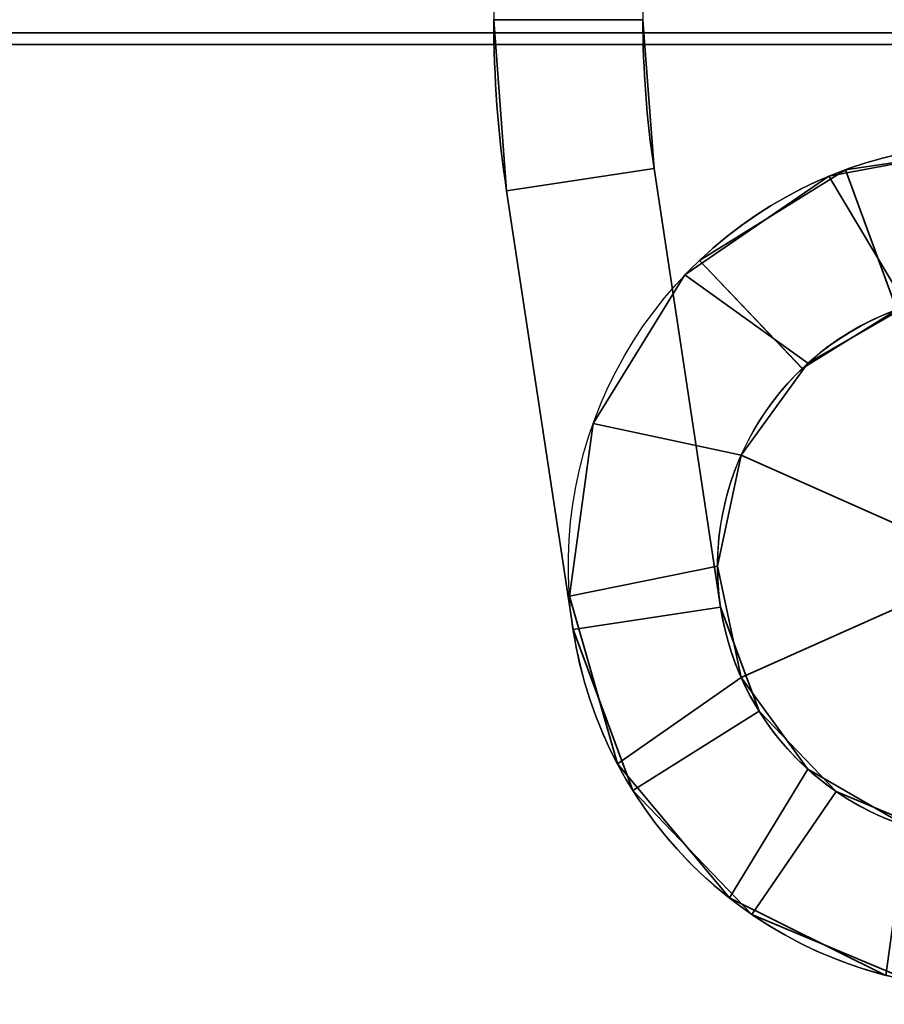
# Model space of a CAD drawing. Header units: millimetres. Extents: x -603 to 3703, y -120 to 249.
# Tile 590 of 656: x 1971 to 1988, y -69 to -49. Entities that reach past the tile are written whole.
import ezdxf

# ---------------------------------------------------------------- set-up
doc = ezdxf.new("R2010")
doc.units = ezdxf.units.MM
doc.layers.add('152', color=7, linetype='Continuous', true_color=0xffffff)

# ---------------------------------------------------------------- blocks, each defined once
blk = doc.blocks.new('UG_SURFACE_080')
at = {"layer": '152', "color": 252, "linetype": 'Continuous', "lineweight": 35}
for points in [[(1980.5, -49.5, 302), (1980.5, -49.5, 265), (1980.759, -52.943, 265), (1980.759, -52.943, 302)], [(1980.759, -52.943, 265), (1980.5, -49.5, 265), (1983.5, -49.5, 265), (1983.725, -52.494, 265)], [(1983.725, -52.494, 302), (1983.5, -49.5, 302), (1980.5, -49.5, 302), (1980.759, -52.943, 302)], [(1980.5, -49.5, 425), (1980.5, -49.5, 388), (1980.759, -52.943, 388), (1980.759, -52.943, 425)], [(1983.725, -52.494, 425), (1983.5, -49.5, 425), (1980.5, -49.5, 425), (1980.759, -52.943, 425)], [(1980.759, -52.943, 388), (1980.5, -49.5, 388), (1983.5, -49.5, 388), (1983.725, -52.494, 388)], [(1983.725, -52.494, 302), (1983.725, -52.494, 265), (1983.5, -49.5, 265), (1983.5, -49.5, 302)], [(1983.725, -52.494, 425), (1983.725, -52.494, 388), (1983.5, -49.5, 388), (1983.5, -49.5, 425)], [(1990.991, -52.014, 302), (1990.991, -52.014, 265), (1987.572, -52.52, 265), (1987.572, -52.52, 302)], [(1987.572, -52.52, 265), (1990.991, -52.014, 265), (1990.818, -55.009, 265), (1988.606, -55.337, 265)], [(1988.606, -55.337, 302), (1990.818, -55.009, 302), (1990.991, -52.014, 302), (1987.572, -52.52, 302)], [(1990.991, -52.014, 425), (1990.991, -52.014, 388), (1987.572, -52.52, 388), (1987.572, -52.52, 425)], [(1988.606, -55.337, 425), (1990.818, -55.009, 425), (1990.991, -52.014, 425), (1987.572, -52.52, 425)], [(1987.572, -52.52, 388), (1990.991, -52.014, 388), (1990.818, -55.009, 388), (1988.606, -55.337, 388)], [(1983.725, -52.494, 265), (1985.062, -61.323, 265), (1982.096, -61.772, 265), (1980.759, -52.943, 265)], [(1980.759, -52.943, 302), (1982.096, -61.772, 302), (1985.062, -61.323, 302), (1983.725, -52.494, 302)], [(1980.759, -52.943, 425), (1982.096, -61.772, 425), (1985.062, -61.323, 425), (1983.725, -52.494, 425)], [(1983.725, -52.494, 388), (1985.062, -61.323, 388), (1982.096, -61.772, 388), (1980.759, -52.943, 388)], [(1985.062, -61.323, 302), (1985.062, -61.323, 265), (1983.725, -52.494, 265), (1983.725, -52.494, 302)], [(1985.062, -61.323, 388), (1983.725, -52.494, 388), (1983.725, -52.494, 425), (1985.062, -61.323, 425)], [(1987.572, -52.52, 302), (1987.572, -52.52, 265), (1984.637, -54.345, 265), (1984.637, -54.345, 302)], [(1988.606, -55.337, 265), (1986.706, -56.518, 265), (1984.637, -54.345, 265), (1987.572, -52.52, 265)], [(1987.572, -52.52, 302), (1984.637, -54.345, 302), (1986.706, -56.518, 302), (1988.606, -55.337, 302)], [(1987.572, -52.52, 425), (1987.572, -52.52, 388), (1984.637, -54.345, 388), (1984.637, -54.345, 425)], [(1987.572, -52.52, 425), (1984.637, -54.345, 425), (1986.706, -56.518, 425), (1988.606, -55.337, 425)], [(1988.606, -55.337, 388), (1986.706, -56.518, 388), (1984.637, -54.345, 388), (1987.572, -52.52, 388)], [(1982.096, -61.772, 302), (1980.759, -52.943, 302), (1980.759, -52.943, 265), (1982.096, -61.772, 265)], [(1982.096, -61.772, 388), (1982.096, -61.772, 425), (1980.759, -52.943, 425), (1980.759, -52.943, 388)], [(1986.706, -56.518, 302), (1984.637, -54.345, 302), (1984.637, -54.345, 265), (1986.706, -56.518, 265)], [(1986.706, -56.518, 388), (1986.706, -56.518, 425), (1984.637, -54.345, 425), (1984.637, -54.345, 388)], [(1986.706, -56.518, 302), (1986.706, -56.518, 265), (1988.606, -55.337, 265), (1988.606, -55.337, 302)], [(1986.706, -56.518, 425), (1986.706, -56.518, 388), (1988.606, -55.337, 388), (1988.606, -55.337, 425)], [(1985.062, -61.323, 265), (1985.839, -63.42, 265), (1983.297, -65.013, 265), (1982.096, -61.772, 265)], [(1982.096, -61.772, 302), (1983.297, -65.013, 302), (1985.839, -63.42, 302), (1985.062, -61.323, 302)], [(1982.096, -61.772, 425), (1983.297, -65.013, 425), (1985.839, -63.42, 425), (1985.062, -61.323, 425)], [(1985.062, -61.323, 388), (1985.839, -63.42, 388), (1983.297, -65.013, 388), (1982.096, -61.772, 388)], [(1985.839, -63.42, 302), (1985.839, -63.42, 265), (1985.062, -61.323, 265), (1985.062, -61.323, 302)], [(1985.839, -63.42, 425), (1985.839, -63.42, 388), (1985.062, -61.323, 388), (1985.062, -61.323, 425)], [(1982.096, -61.772, 302), (1982.096, -61.772, 265), (1983.297, -65.013, 265), (1983.297, -65.013, 302)], [(1982.096, -61.772, 425), (1982.096, -61.772, 388), (1983.297, -65.013, 388), (1983.297, -65.013, 425)], [(1985.839, -63.42, 265), (1987.387, -65.034, 265), (1985.689, -67.508, 265), (1983.297, -65.013, 265)], [(1983.297, -65.013, 302), (1985.689, -67.508, 302), (1987.387, -65.034, 302), (1985.839, -63.42, 302)], [(1983.297, -65.013, 425), (1985.689, -67.508, 425), (1987.387, -65.034, 425), (1985.839, -63.42, 425)], [(1985.839, -63.42, 388), (1987.387, -65.034, 388), (1985.689, -67.508, 388), (1983.297, -65.013, 388)], [(1987.387, -65.034, 302), (1987.387, -65.034, 265), (1985.839, -63.42, 265), (1985.839, -63.42, 302)], [(1987.387, -65.034, 425), (1987.387, -65.034, 388), (1985.839, -63.42, 388), (1985.839, -63.42, 425)], [(1983.297, -65.013, 302), (1983.297, -65.013, 265), (1985.689, -67.508, 265), (1985.689, -67.508, 302)], [(1983.297, -65.013, 425), (1983.297, -65.013, 388), (1985.689, -67.508, 388), (1985.689, -67.508, 425)], [(1988.877, -68.844, 265), (1985.689, -67.508, 265), (1987.387, -65.034, 265), (1989.45, -65.899, 265)], [(1989.45, -65.899, 302), (1987.387, -65.034, 302), (1985.689, -67.508, 302), (1988.877, -68.844, 302)], [(1989.45, -65.899, 425), (1987.387, -65.034, 425), (1985.689, -67.508, 425), (1988.877, -68.844, 425)], [(1988.877, -68.844, 388), (1985.689, -67.508, 388), (1987.387, -65.034, 388), (1989.45, -65.899, 388)], [(1989.45, -65.899, 302), (1989.45, -65.899, 265), (1987.387, -65.034, 265), (1987.387, -65.034, 302)], [(1989.45, -65.899, 425), (1989.45, -65.899, 388), (1987.387, -65.034, 388), (1987.387, -65.034, 425)], [(1985.689, -67.508, 302), (1985.689, -67.508, 265), (1988.877, -68.844, 265), (1988.877, -68.844, 302)], [(1985.689, -67.508, 425), (1985.689, -67.508, 388), (1988.877, -68.844, 388), (1988.877, -68.844, 425)]]:
    blk.add_3dface(points, dxfattribs=at)
blk = doc.blocks.new('UG_SURFACE_081')
at = {"layer": '152', "color": 252, "linetype": 'Continuous', "lineweight": 35}
for points in [[(1980.5, -49.5, 1737), (1980.5, -49.5, 1700), (1980.759, -52.943, 1700), (1980.759, -52.943, 1737)], [(1980.759, -52.943, 1700), (1980.5, -49.5, 1700), (1983.5, -49.5, 1700), (1983.725, -52.494, 1700)], [(1983.725, -52.494, 1737), (1983.5, -49.5, 1737), (1980.5, -49.5, 1737), (1980.759, -52.943, 1737)], [(1980.5, -49.5, 1860), (1980.5, -49.5, 1823), (1980.759, -52.943, 1823), (1980.759, -52.943, 1860)], [(1983.725, -52.494, 1860), (1983.5, -49.5, 1860), (1980.5, -49.5, 1860), (1980.759, -52.943, 1860)], [(1980.759, -52.943, 1823), (1980.5, -49.5, 1823), (1983.5, -49.5, 1823), (1983.725, -52.494, 1823)], [(1983.725, -52.494, 1737), (1983.725, -52.494, 1700), (1983.5, -49.5, 1700), (1983.5, -49.5, 1737)], [(1983.725, -52.494, 1860), (1983.725, -52.494, 1823), (1983.5, -49.5, 1823), (1983.5, -49.5, 1860)], [(1990.991, -52.014, 1737), (1990.991, -52.014, 1700), (1987.572, -52.52, 1700), (1987.572, -52.52, 1737)], [(1987.572, -52.52, 1700), (1990.991, -52.014, 1700), (1990.818, -55.009, 1700), (1988.606, -55.337, 1700)], [(1988.606, -55.337, 1737), (1990.818, -55.009, 1737), (1990.991, -52.014, 1737), (1987.572, -52.52, 1737)], [(1990.991, -52.014, 1860), (1990.991, -52.014, 1823), (1987.572, -52.52, 1823), (1987.572, -52.52, 1860)], [(1988.606, -55.337, 1860), (1990.818, -55.009, 1860), (1990.991, -52.014, 1860), (1987.572, -52.52, 1860)], [(1987.572, -52.52, 1823), (1990.991, -52.014, 1823), (1990.818, -55.009, 1823), (1988.606, -55.337, 1823)], [(1983.725, -52.494, 1700), (1985.062, -61.323, 1700), (1982.096, -61.772, 1700), (1980.759, -52.943, 1700)], [(1980.759, -52.943, 1737), (1982.096, -61.772, 1737), (1985.062, -61.323, 1737), (1983.725, -52.494, 1737)], [(1980.759, -52.943, 1860), (1982.096, -61.772, 1860), (1985.062, -61.323, 1860), (1983.725, -52.494, 1860)], [(1983.725, -52.494, 1823), (1985.062, -61.323, 1823), (1982.096, -61.772, 1823), (1980.759, -52.943, 1823)], [(1985.062, -61.323, 1737), (1985.062, -61.323, 1700), (1983.725, -52.494, 1700), (1983.725, -52.494, 1737)], [(1985.062, -61.323, 1823), (1983.725, -52.494, 1823), (1983.725, -52.494, 1860), (1985.062, -61.323, 1860)], [(1987.572, -52.52, 1737), (1987.572, -52.52, 1700), (1984.637, -54.345, 1700), (1984.637, -54.345, 1737)], [(1988.606, -55.337, 1700), (1986.706, -56.518, 1700), (1984.637, -54.345, 1700), (1987.572, -52.52, 1700)], [(1987.572, -52.52, 1737), (1984.637, -54.345, 1737), (1986.706, -56.518, 1737), (1988.606, -55.337, 1737)], [(1987.572, -52.52, 1860), (1987.572, -52.52, 1823), (1984.637, -54.345, 1823), (1984.637, -54.345, 1860)], [(1987.572, -52.52, 1860), (1984.637, -54.345, 1860), (1986.706, -56.518, 1860), (1988.606, -55.337, 1860)], [(1988.606, -55.337, 1823), (1986.706, -56.518, 1823), (1984.637, -54.345, 1823), (1987.572, -52.52, 1823)], [(1982.096, -61.772, 1737), (1980.759, -52.943, 1737), (1980.759, -52.943, 1700), (1982.096, -61.772, 1700)], [(1982.096, -61.772, 1823), (1982.096, -61.772, 1860), (1980.759, -52.943, 1860), (1980.759, -52.943, 1823)], [(1986.706, -56.518, 1737), (1984.637, -54.345, 1737), (1984.637, -54.345, 1700), (1986.706, -56.518, 1700)], [(1986.706, -56.518, 1823), (1986.706, -56.518, 1860), (1984.637, -54.345, 1860), (1984.637, -54.345, 1823)], [(1986.706, -56.518, 1737), (1986.706, -56.518, 1700), (1988.606, -55.337, 1700), (1988.606, -55.337, 1737)], [(1986.706, -56.518, 1860), (1986.706, -56.518, 1823), (1988.606, -55.337, 1823), (1988.606, -55.337, 1860)], [(1985.062, -61.323, 1700), (1985.839, -63.42, 1700), (1983.297, -65.013, 1700), (1982.096, -61.772, 1700)], [(1982.096, -61.772, 1737), (1983.297, -65.013, 1737), (1985.839, -63.42, 1737), (1985.062, -61.323, 1737)], [(1982.096, -61.772, 1860), (1983.297, -65.013, 1860), (1985.839, -63.42, 1860), (1985.062, -61.323, 1860)], [(1985.062, -61.323, 1823), (1985.839, -63.42, 1823), (1983.297, -65.013, 1823), (1982.096, -61.772, 1823)], [(1985.839, -63.42, 1737), (1985.839, -63.42, 1700), (1985.062, -61.323, 1700), (1985.062, -61.323, 1737)], [(1985.839, -63.42, 1860), (1985.839, -63.42, 1823), (1985.062, -61.323, 1823), (1985.062, -61.323, 1860)], [(1982.096, -61.772, 1737), (1982.096, -61.772, 1700), (1983.297, -65.013, 1700), (1983.297, -65.013, 1737)], [(1982.096, -61.772, 1860), (1982.096, -61.772, 1823), (1983.297, -65.013, 1823), (1983.297, -65.013, 1860)], [(1985.839, -63.42, 1700), (1987.387, -65.034, 1700), (1985.689, -67.508, 1700), (1983.297, -65.013, 1700)], [(1983.297, -65.013, 1737), (1985.689, -67.508, 1737), (1987.387, -65.034, 1737), (1985.839, -63.42, 1737)], [(1983.297, -65.013, 1860), (1985.689, -67.508, 1860), (1987.387, -65.034, 1860), (1985.839, -63.42, 1860)], [(1985.839, -63.42, 1823), (1987.387, -65.034, 1823), (1985.689, -67.508, 1823), (1983.297, -65.013, 1823)], [(1987.387, -65.034, 1737), (1987.387, -65.034, 1700), (1985.839, -63.42, 1700), (1985.839, -63.42, 1737)], [(1987.387, -65.034, 1860), (1987.387, -65.034, 1823), (1985.839, -63.42, 1823), (1985.839, -63.42, 1860)], [(1983.297, -65.013, 1737), (1983.297, -65.013, 1700), (1985.689, -67.508, 1700), (1985.689, -67.508, 1737)], [(1983.297, -65.013, 1860), (1983.297, -65.013, 1823), (1985.689, -67.508, 1823), (1985.689, -67.508, 1860)], [(1988.877, -68.844, 1700), (1985.689, -67.508, 1700), (1987.387, -65.034, 1700), (1989.45, -65.899, 1700)], [(1989.45, -65.899, 1737), (1987.387, -65.034, 1737), (1985.689, -67.508, 1737), (1988.877, -68.844, 1737)], [(1989.45, -65.899, 1860), (1987.387, -65.034, 1860), (1985.689, -67.508, 1860), (1988.877, -68.844, 1860)], [(1988.877, -68.844, 1823), (1985.689, -67.508, 1823), (1987.387, -65.034, 1823), (1989.45, -65.899, 1823)], [(1989.45, -65.899, 1737), (1989.45, -65.899, 1700), (1987.387, -65.034, 1700), (1987.387, -65.034, 1737)], [(1989.45, -65.899, 1860), (1989.45, -65.899, 1823), (1987.387, -65.034, 1823), (1987.387, -65.034, 1860)], [(1985.689, -67.508, 1737), (1985.689, -67.508, 1700), (1988.877, -68.844, 1700), (1988.877, -68.844, 1737)], [(1985.689, -67.508, 1860), (1985.689, -67.508, 1823), (1988.877, -68.844, 1823), (1988.877, -68.844, 1860)]]:
    blk.add_3dface(points, dxfattribs=at)
blk = doc.blocks.new('UG_SURFACE_082')
at = {"layer": '152', "color": 252, "linetype": 'Continuous', "lineweight": 35}
for points in [[(1987.242, -52.649, 303), (1987.242, -52.649, 387), (1990.694, -52.002, 387), (1990.694, -52.002, 303)], [(1990.694, -52.002, 387), (1987.242, -52.649, 387), (1988.8, -55.269, 387), (1991.075, -55.03, 387)], [(1991.075, -55.03, 303), (1988.8, -55.269, 303), (1987.242, -52.649, 303), (1990.694, -52.002, 303)], [(1984.346, -54.637, 303), (1984.346, -54.637, 387), (1987.242, -52.649, 387), (1987.242, -52.649, 303)], [(1986.82, -56.413, 387), (1988.8, -55.269, 387), (1987.242, -52.649, 387), (1984.346, -54.637, 387)], [(1984.346, -54.637, 303), (1987.242, -52.649, 303), (1988.8, -55.269, 303), (1986.82, -56.413, 303)], [(1982.501, -57.625, 303), (1982.501, -57.625, 387), (1984.346, -54.637, 387), (1984.346, -54.637, 303)], [(1985.476, -58.263, 387), (1986.82, -56.413, 387), (1984.346, -54.637, 387), (1982.501, -57.625, 387)], [(1982.501, -57.625, 303), (1984.346, -54.637, 303), (1986.82, -56.413, 303), (1985.476, -58.263, 303)], [(1988.8, -55.269, 425), (1986.82, -56.413, 425), (1985.476, -58.263, 425), (1990.5, -60.5, 425)], [(1985.476, -58.263, 265), (1986.82, -56.413, 265), (1988.8, -55.269, 265), (1990.5, -60.5, 265)], [(1988.8, -55.269, 303), (1988.8, -55.269, 265), (1986.82, -56.413, 265), (1986.82, -56.413, 303)], [(1986.82, -56.413, 387), (1986.82, -56.413, 425), (1988.8, -55.269, 425), (1988.8, -55.269, 387)], [(1986.82, -56.413, 303), (1986.82, -56.413, 265), (1985.476, -58.263, 265), (1985.476, -58.263, 303)], [(1985.476, -58.263, 387), (1985.476, -58.263, 425), (1986.82, -56.413, 425), (1986.82, -56.413, 387)], [(1982.021, -61.104, 303), (1982.021, -61.104, 387), (1982.501, -57.625, 387), (1982.501, -57.625, 303)], [(1982.501, -57.625, 387), (1982.021, -61.104, 387), (1985, -60.5, 387), (1985.476, -58.263, 387)], [(1985.476, -58.263, 303), (1985, -60.5, 303), (1982.021, -61.104, 303), (1982.501, -57.625, 303)], [(1985.476, -58.263, 425), (1985, -60.5, 425), (1985.476, -62.737, 425), (1990.5, -60.5, 425)], [(1985.476, -58.263, 303), (1985.476, -58.263, 265), (1985, -60.5, 265), (1985, -60.5, 303)], [(1985, -60.5, 387), (1985, -60.5, 425), (1985.476, -58.263, 425), (1985.476, -58.263, 387)], [(1985.476, -62.737, 265), (1985, -60.5, 265), (1985.476, -58.263, 265), (1990.5, -60.5, 265)], [(1985.476, -62.737, 387), (1985, -60.5, 387), (1982.021, -61.104, 387), (1982.99, -64.48, 387)], [(1982.99, -64.48, 303), (1982.021, -61.104, 303), (1985, -60.5, 303), (1985.476, -62.737, 303)], [(1985, -60.5, 303), (1985, -60.5, 265), (1985.476, -62.737, 265), (1985.476, -62.737, 303)], [(1985.476, -62.737, 387), (1985.476, -62.737, 425), (1985, -60.5, 425), (1985, -60.5, 387)], [(1985.476, -62.737, 425), (1986.82, -64.587, 425), (1988.8, -65.731, 425), (1990.5, -60.5, 425)], [(1988.8, -65.731, 265), (1986.82, -64.587, 265), (1985.476, -62.737, 265), (1990.5, -60.5, 265)], [(1982.99, -64.48, 303), (1982.99, -64.48, 387), (1982.021, -61.104, 387), (1982.021, -61.104, 303)], [(1982.99, -64.48, 387), (1985.24, -67.177, 387), (1986.82, -64.587, 387), (1985.476, -62.737, 387)], [(1985.24, -67.177, 303), (1982.99, -64.48, 303), (1985.476, -62.737, 303), (1986.82, -64.587, 303)], [(1985.476, -62.737, 303), (1985.476, -62.737, 265), (1986.82, -64.587, 265), (1986.82, -64.587, 303)], [(1986.82, -64.587, 387), (1986.82, -64.587, 425), (1985.476, -62.737, 425), (1985.476, -62.737, 387)], [(1985.24, -67.177, 303), (1985.24, -67.177, 387), (1982.99, -64.48, 387), (1982.99, -64.48, 303)], [(1985.24, -67.177, 387), (1988.388, -68.734, 387), (1988.8, -65.731, 387), (1986.82, -64.587, 387)], [(1986.82, -64.587, 303), (1988.8, -65.731, 303), (1988.388, -68.734, 303), (1985.24, -67.177, 303)], [(1986.82, -64.587, 303), (1986.82, -64.587, 265), (1988.8, -65.731, 265), (1988.8, -65.731, 303)], [(1988.8, -65.731, 387), (1988.8, -65.731, 425), (1986.82, -64.587, 425), (1986.82, -64.587, 387)], [(1988.388, -68.734, 303), (1988.388, -68.734, 387), (1985.24, -67.177, 387), (1985.24, -67.177, 303)]]:
    blk.add_3dface(points, dxfattribs=at)
blk = doc.blocks.new('UG_SURFACE_083')
at = {"layer": '152', "color": 252, "linetype": 'Continuous', "lineweight": 35}
for points in [[(1987.242, -52.649, 1738), (1987.242, -52.649, 1822), (1990.694, -52.002, 1822), (1990.694, -52.002, 1738)], [(1990.694, -52.002, 1822), (1987.242, -52.649, 1822), (1988.8, -55.269, 1822), (1991.075, -55.03, 1822)], [(1991.075, -55.03, 1738), (1988.8, -55.269, 1738), (1987.242, -52.649, 1738), (1990.694, -52.002, 1738)], [(1984.346, -54.637, 1738), (1984.346, -54.637, 1822), (1987.242, -52.649, 1822), (1987.242, -52.649, 1738)], [(1986.82, -56.413, 1822), (1988.8, -55.269, 1822), (1987.242, -52.649, 1822), (1984.346, -54.637, 1822)], [(1984.346, -54.637, 1738), (1987.242, -52.649, 1738), (1988.8, -55.269, 1738), (1986.82, -56.413, 1738)], [(1982.501, -57.625, 1738), (1982.501, -57.625, 1822), (1984.346, -54.637, 1822), (1984.346, -54.637, 1738)], [(1985.476, -58.263, 1822), (1986.82, -56.413, 1822), (1984.346, -54.637, 1822), (1982.501, -57.625, 1822)], [(1982.501, -57.625, 1738), (1984.346, -54.637, 1738), (1986.82, -56.413, 1738), (1985.476, -58.263, 1738)], [(1988.8, -55.269, 1860), (1986.82, -56.413, 1860), (1985.476, -58.263, 1860), (1990.5, -60.5, 1860)], [(1985.476, -58.263, 1700), (1986.82, -56.413, 1700), (1988.8, -55.269, 1700), (1990.5, -60.5, 1700)], [(1988.8, -55.269, 1738), (1988.8, -55.269, 1700), (1986.82, -56.413, 1700), (1986.82, -56.413, 1738)], [(1986.82, -56.413, 1822), (1986.82, -56.413, 1860), (1988.8, -55.269, 1860), (1988.8, -55.269, 1822)], [(1986.82, -56.413, 1738), (1986.82, -56.413, 1700), (1985.476, -58.263, 1700), (1985.476, -58.263, 1738)], [(1985.476, -58.263, 1822), (1985.476, -58.263, 1860), (1986.82, -56.413, 1860), (1986.82, -56.413, 1822)], [(1982.021, -61.104, 1738), (1982.021, -61.104, 1822), (1982.501, -57.625, 1822), (1982.501, -57.625, 1738)], [(1982.501, -57.625, 1822), (1982.021, -61.104, 1822), (1985, -60.5, 1822), (1985.476, -58.263, 1822)], [(1985.476, -58.263, 1738), (1985, -60.5, 1738), (1982.021, -61.104, 1738), (1982.501, -57.625, 1738)], [(1985.476, -58.263, 1860), (1985, -60.5, 1860), (1985.476, -62.737, 1860), (1990.5, -60.5, 1860)], [(1985.476, -58.263, 1738), (1985.476, -58.263, 1700), (1985, -60.5, 1700), (1985, -60.5, 1738)], [(1985, -60.5, 1822), (1985, -60.5, 1860), (1985.476, -58.263, 1860), (1985.476, -58.263, 1822)], [(1985.476, -62.737, 1700), (1985, -60.5, 1700), (1985.476, -58.263, 1700), (1990.5, -60.5, 1700)], [(1985.476, -62.737, 1822), (1985, -60.5, 1822), (1982.021, -61.104, 1822), (1982.99, -64.48, 1822)], [(1982.99, -64.48, 1738), (1982.021, -61.104, 1738), (1985, -60.5, 1738), (1985.476, -62.737, 1738)], [(1985, -60.5, 1738), (1985, -60.5, 1700), (1985.476, -62.737, 1700), (1985.476, -62.737, 1738)], [(1985.476, -62.737, 1822), (1985.476, -62.737, 1860), (1985, -60.5, 1860), (1985, -60.5, 1822)], [(1985.476, -62.737, 1860), (1986.82, -64.587, 1860), (1988.8, -65.731, 1860), (1990.5, -60.5, 1860)], [(1988.8, -65.731, 1700), (1986.82, -64.587, 1700), (1985.476, -62.737, 1700), (1990.5, -60.5, 1700)], [(1982.99, -64.48, 1738), (1982.99, -64.48, 1822), (1982.021, -61.104, 1822), (1982.021, -61.104, 1738)], [(1982.99, -64.48, 1822), (1985.24, -67.177, 1822), (1986.82, -64.587, 1822), (1985.476, -62.737, 1822)], [(1985.24, -67.177, 1738), (1982.99, -64.48, 1738), (1985.476, -62.737, 1738), (1986.82, -64.587, 1738)], [(1985.476, -62.737, 1738), (1985.476, -62.737, 1700), (1986.82, -64.587, 1700), (1986.82, -64.587, 1738)], [(1986.82, -64.587, 1822), (1986.82, -64.587, 1860), (1985.476, -62.737, 1860), (1985.476, -62.737, 1822)], [(1985.24, -67.177, 1738), (1985.24, -67.177, 1822), (1982.99, -64.48, 1822), (1982.99, -64.48, 1738)], [(1985.24, -67.177, 1822), (1988.388, -68.734, 1822), (1988.8, -65.731, 1822), (1986.82, -64.587, 1822)], [(1986.82, -64.587, 1738), (1988.8, -65.731, 1738), (1988.388, -68.734, 1738), (1985.24, -67.177, 1738)], [(1986.82, -64.587, 1738), (1986.82, -64.587, 1700), (1988.8, -65.731, 1700), (1988.8, -65.731, 1738)], [(1988.8, -65.731, 1822), (1988.8, -65.731, 1860), (1986.82, -64.587, 1860), (1986.82, -64.587, 1822)], [(1988.388, -68.734, 1738), (1988.388, -68.734, 1822), (1985.24, -67.177, 1822), (1985.24, -67.177, 1738)]]:
    blk.add_3dface(points, dxfattribs=at)
blk = doc.blocks.new('UG_SURFACE_154')
at = {"layer": '152', "color": 252, "linetype": 'Continuous', "lineweight": 35}
for points in [[(2041.598, -49.098, 2075.098), (958.402, -49.098, 2075.098), (959.401, -49.766, 2074.099), (2040.599, -49.766, 2074.099)], [(1989.401, -49.766, 2022.901), (1010.599, -49.766, 2022.901), (1011.598, -49.098, 2021.902), (1988.402, -49.098, 2021.902)], [(2040.599, -49.766, 2074.099), (959.401, -49.766, 2074.099), (960.58, -50, 2072.92), (2039.42, -50, 2072.92)], [(1990.58, -50, 2024.08), (1009.42, -50, 2024.08), (1010.599, -49.766, 2022.901), (1989.401, -49.766, 2022.901)], [(960.58, -50, 2072.92), (1009.42, -50, 2024.08), (1990.58, -50, 2024.08), (2039.42, -50, 2072.92)]]:
    blk.add_3dface(points, dxfattribs=at)

msp = doc.modelspace()

# ---------------------------------------------------------------- linework, layer by layer
at = {"layer": '152', "color": 252, "linetype": 'Continuous', "lineweight": -3, "true_color": 0x939598}
for p, q in [((1980.5, -26.5, 265), (1980.5, -49.5, 265)), ((1980.5, -26.5, 425), (1980.5, -49.5, 425)), ((1980.5, -26.5, 1860), (1980.5, -49.5, 1860)), ((1980.5, -26.5, 1700), (1980.5, -49.5, 1700)), ((1983.5, -26.5, 265), (1983.5, -49.5, 265)), ((1983.5, -26.5, 425), (1983.5, -49.5, 425)), ((1983.5, -26.5, 1860), (1983.5, -49.5, 1860)), ((1983.5, -26.5, 1700), (1983.5, -49.5, 1700)), ((1983.5, -26.5, 265), (1983.5, -49.5, 265)), ((1980.5, -49.5, 302), (1980.5, -49.5, 388)), ((1980.5, -49.5, 388), (1980.5, -49.5, 425)), ((1980.5, -49.5, 388), (1983.5, -49.5, 388)), ((1980.5, -49.5, 265), (1980.5, -49.5, 302)), ((1980.5, -49.5, 302), (1983.5, -49.5, 302)), ((1980.5, -49.5, 1700), (1980.5, -49.5, 1737)), ((1980.5, -49.5, 1823), (1980.5, -49.5, 1860)), ((1980.5, -49.5, 1737), (1983.5, -49.5, 1737)), ((1980.5, -49.5, 1823), (1983.5, -49.5, 1823)), ((1980.5, -49.5, 1737), (1980.5, -49.5, 1823)), ((1980.5, -49.5, 302), (1980.5, -49.5, 388)), ((1983.5, -49.5, 302), (1983.5, -49.5, 388)), ((1983.5, -49.5, 265), (1983.5, -49.5, 302)), ((1983.5, -49.5, 388), (1983.5, -49.5, 425)), ((1983.5, -49.5, 1823), (1983.5, -49.5, 1860)), ((1983.5, -49.5, 1700), (1983.5, -49.5, 1737)), ((1983.5, -49.5, 1737), (1983.5, -49.5, 1823)), ((2039.42, -50, 2072.92), (960.58, -50, 2072.92)), ((1990.58, -50, 2024.08), (1009.42, -50, 2024.08)), ((1983.725, -52.494, 425), (1985.062, -61.323, 425)), ((1983.725, -52.494, 265), (1985.062, -61.323, 265)), ((1985.062, -61.323, 302), (1983.725, -52.494, 302)), ((1985.062, -61.323, 388), (1983.725, -52.494, 388)), ((1983.725, -52.494, 265), (1983.725, -52.494, 302)), ((1983.725, -52.494, 388), (1983.725, -52.494, 425)), ((1983.725, -52.494, 1700), (1983.725, -52.494, 1737)), ((1985.062, -61.323, 1737), (1983.725, -52.494, 1737)), ((1983.725, -52.494, 1823), (1983.725, -52.494, 1860)), ((1983.725, -52.494, 1860), (1985.062, -61.323, 1860)), ((1983.725, -52.494, 1700), (1985.062, -61.323, 1700)), ((1985.062, -61.323, 1823), (1983.725, -52.494, 1823)), ((1983.725, -52.494, 425), (1985.062, -61.323, 425)), ((1982.096, -61.772, 388), (1980.759, -52.943, 388)), ((1980.759, -52.943, 265), (1982.096, -61.772, 265)), ((1980.759, -52.943, 388), (1980.759, -52.943, 425)), ((1982.096, -61.772, 302), (1980.759, -52.943, 302)), ((1980.759, -52.943, 425), (1982.096, -61.772, 425)), ((1980.759, -52.943, 265), (1980.759, -52.943, 302)), ((1980.759, -52.943, 1823), (1980.759, -52.943, 1860)), ((1980.759, -52.943, 1700), (1982.096, -61.772, 1700)), ((1982.096, -61.772, 1737), (1980.759, -52.943, 1737)), ((1980.759, -52.943, 1860), (1982.096, -61.772, 1860)), ((1980.759, -52.943, 1700), (1980.759, -52.943, 1737)), ((1982.096, -61.772, 1823), (1980.759, -52.943, 1823)), ((1986.707, -56.518, 302), (1984.637, -54.345, 302)), ((1986.707, -56.518, 388), (1984.637, -54.345, 388)), ((1986.707, -56.518, 265), (1984.637, -54.345, 265)), ((1984.637, -54.345, 265), (1984.637, -54.345, 302)), ((1986.707, -56.518, 425), (1984.637, -54.345, 425)), ((1984.637, -54.345, 388), (1984.637, -54.345, 425)), ((1986.707, -56.518, 1823), (1984.637, -54.345, 1823)), ((1984.637, -54.345, 1700), (1984.637, -54.345, 1737)), ((1984.637, -54.345, 1823), (1984.637, -54.345, 1860)), ((1986.707, -56.518, 1860), (1984.637, -54.345, 1860)), ((1986.707, -56.518, 1700), (1984.637, -54.345, 1700)), ((1986.707, -56.518, 1737), (1984.637, -54.345, 1737)), ((1986.707, -56.518, 388), (1986.707, -56.518, 425)), ((1986.707, -56.518, 265), (1986.707, -56.518, 302)), ((1986.707, -56.518, 1700), (1986.707, -56.518, 1737)), ((1986.707, -56.518, 1823), (1986.707, -56.518, 1860)), ((1986.707, -56.518, 388), (1986.707, -56.518, 425)), ((1985.062, -61.323, 388), (1985.062, -61.323, 425)), ((1985.062, -61.323, 265), (1985.062, -61.323, 302)), ((1985.062, -61.323, 1700), (1985.062, -61.323, 1737)), ((1985.062, -61.323, 1823), (1985.062, -61.323, 1860)), ((1982.096, -61.772, 265), (1982.096, -61.772, 302)), ((1982.096, -61.772, 388), (1982.096, -61.772, 425)), ((1982.096, -61.772, 1700), (1982.096, -61.772, 1737)), ((1982.096, -61.772, 1823), (1982.096, -61.772, 1860))]:
    msp.add_line(p, q, dxfattribs=at)
at = {"layer": '152', "color": 252, "linetype": 'Continuous', "lineweight": -3, "true_color": 0x939598, "extrusion": (0, 0, -1)}
for centre in [(-1990.5, -60.5, -265), (-1990.5, -60.5, -425), (-1990.5, -60.5, -1860), (-1990.5, -60.5, -1700)]:
    msp.add_circle(centre, 5.5, dxfattribs=at)
for centre, radius, start, end in [((-1990.58, -46.92, 7), 3.08, 270, 0), ((-2003.5, -49.5, -302), 23, 351.3918, 0), ((-2003.5, -49.5, -388), 23, 351.3918, 0), ((-2003.5, -49.5, -1737), 23, 351.3918, 0), ((-2003.5, -49.5, -1823), 23, 351.3918, 0), ((-2003.5, -49.5, -388), 20, 351.3918, 360), ((-2003.5, -49.5, -302), 20, 351.3918, 360), ((-2003.5, -49.5, -1737), 20, 351.3918, 360), ((-2003.5, -49.5, -1823), 20, 351.3918, 360), ((-2003.5, -49.5, -388), 20, 351.3918, 360), ((-1990.5, -60.5, -303), 8.5, 189, 139), ((-1990.5, -60.5, -387), 8.5, 189, 139), ((-1990.5, -60.5, -1738), 8.5, 189, 139), ((-1990.5, -60.5, -1822), 8.5, 189, 139), ((-1990.5, -60.5, -302), 8.5, 46.3918, 351.3918), ((-1990.5, -60.5, -388), 8.5, 46.3918, 351.3918), ((-1990.5, -60.5, -1737), 8.5, 46.3918, 351.3918), ((-1990.5, -60.5, -1823), 8.5, 46.3918, 351.3918), ((-1990.5, -60.5, -303), 5.5, 189, 139), ((-1990.5, -60.5, -387), 5.5, 189, 139), ((-1990.5, -60.5, -1738), 5.5, 189, 139), ((-1990.5, -60.5, -1822), 5.5, 189, 139), ((-1990.5, -60.5, -388), 5.5, 46.3918, 351.3918), ((-1990.5, -60.5, -302), 5.5, 46.3918, 351.3918), ((-1990.5, -60.5, -1737), 5.5, 46.3918, 351.3918), ((-1990.5, -60.5, -1823), 5.5, 46.3918, 351.3918), ((-1990.5, -60.5, -388), 5.5, 46.3918, 351.3918)]:
    msp.add_arc(centre, radius, start, end, dxfattribs=at)
at = {"layer": '152', "color": 252, "linetype": 'Continuous', "lineweight": -3, "true_color": 0x939598}
for centre, radius, start, end in [((2003.5, -49.5, 425), 23, 180, 188.6082), ((2003.5, -49.5, 265), 23, 180, 188.6082), ((2003.5, -49.5, 1700), 23, 180, 188.6082), ((2003.5, -49.5, 1860), 23, 180, 188.6082), ((2003.5, -49.5, 425), 20, 180, 188.6082), ((2003.5, -49.5, 265), 20, 180, 188.6082), ((2003.5, -49.5, 1700), 20, 180, 188.6082), ((2003.5, -49.5, 1860), 20, 180, 188.6082), ((2003.5, -49.5, 425), 20, 180, 188.6082), ((1990.5, -60.5, 425), 8.5, 188.6082, 133.6082), ((1990.5, -60.5, 265), 8.5, 188.6082, 133.6082), ((1990.5, -60.5, 1700), 8.5, 188.6082, 133.6082), ((1990.5, -60.5, 1860), 8.5, 188.6082, 133.6082), ((1990.5, -60.5, 425), 8.5, 188.6082, 133.6082), ((1990.5, -60.5, 425), 5.5, 188.6082, 133.6082), ((1990.5, -60.5, 265), 5.5, 188.6082, 133.6082), ((1990.5, -60.5, 1860), 5.5, 188.6082, 133.6082), ((1990.5, -60.5, 1700), 5.5, 188.6082, 133.6082)]:
    msp.add_arc(centre, radius, start, end, dxfattribs=at)
at = {"layer": '152', "color": 252, "linetype": 'Continuous', "lineweight": -3, "true_color": 0x939598, "extrusion": (0.707107, 6.12323e-17, -0.707107)}
for major_axis, start_param, end_param in [((-3.08, 0, -3.08), 4.712389, 6.283185), ((3.08, 0, 3.08), 1.570796, 3.141593)]:
    msp.add_ellipse((1990.58, -46.92, 2024.08), major_axis=major_axis, ratio=0.707107, start_param=start_param, end_param=end_param, dxfattribs=at)

# ---------------------------------------------------------------- block references
at = {"layer": '152', "color": 252, "linetype": 'Continuous', "lineweight": -3, "true_color": 0x939598}
for name in ['UG_SURFACE_154', 'UG_SURFACE_080', 'UG_SURFACE_081', 'UG_SURFACE_082', 'UG_SURFACE_083']:
    msp.add_blockref(name, (0, 0), dxfattribs=at)

doc.saveas('drawing.dxf')
